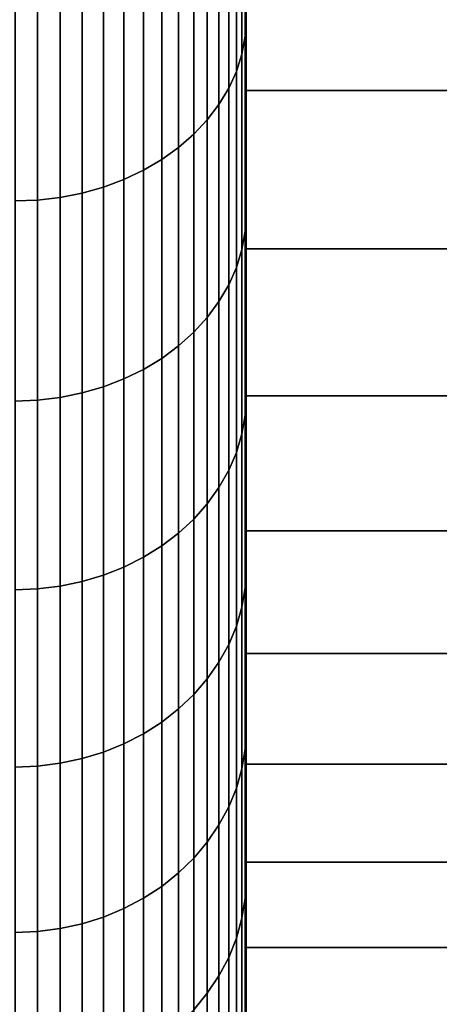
# Model space of a CAD drawing. Header units: metres. Extents: x -32 to 117, y -314 to 32.
# Tile 208 of 380: x 54.72 to 56.17, y -24.87 to -21.47. Entities that reach past the tile are written whole.
import ezdxf

# ---------------------------------------------------------------- set-up
doc = ezdxf.new("R2010")
doc.units = ezdxf.units.M
doc.layers.add('solid_24_501_064_XXX', color=7, linetype='CONTINUOUS')

msp = doc.modelspace()

# ---------------------------------------------------------------- linework, layer by layer
at = {"layer": 'solid_24_501_064_XXX'}
for points in [[(55.5, -19.839729, 68.019814), (55.5, -19.142296, 68.847), (55.5, -21.324701, 68.884766), (55.5, -21.674072, 68.433884)], [(55.5, -19.839729, 35.98019), (55.5, -21.674116, 35.566177), (55.5, -21.324747, 35.115292), (55.5, -19.142296, 35.153)], [(55.5, -20.50205, 67.162941), (55.5, -19.839729, 68.019814), (55.5, -22.013865, 67.975883), (55.5, -22.343624, 67.51136)], [(55.5, -19.839729, 68.019814), (55.5, -21.674072, 68.433884), (55.5, -22.013865, 67.975883)], [(55.5, -20.50205, 36.837059), (55.5, -22.013906, 36.024174), (55.5, -21.674116, 35.566177), (55.5, -19.839729, 35.98019)], [(55.496147, -22.200502, 36.149147), (55.5, -22.013906, 36.024174), (55.5, -20.50205, 36.837059), (55.5, -22.343664, 36.488693)], [(55.5, -21.126835, 66.279572), (55.5, -20.50205, 67.162941), (55.5, -22.663687, 67.039803), (55.5, -22.974054, 66.561264)], [(55.5, -20.50205, 67.162941), (55.5, -22.343624, 67.51136), (55.5, -22.663687, 67.039803)], [(55.5, -21.126835, 37.720428), (55.5, -22.663725, 36.960251), (55.5, -22.343664, 36.488693), (55.5, -20.50205, 36.837059)], [(55.484612, -20.875042, 69.68026), (55.484612, -21.587845, 68.802498), (55.496147, -21.526501, 68.754745), (55.496147, -20.815723, 69.63002)], [(55.484612, -21.587845, 35.197506), (55.484612, -20.875042, 34.31974), (55.496147, -20.815723, 34.369984), (55.496147, -21.526501, 35.245251)], [(55.496147, -20.815723, 69.63002), (55.496147, -21.526501, 68.754745), (55.5, -20.966225, 69.327934)], [(55.496147, -21.526501, 35.245251), (55.496147, -20.815723, 34.369984), (55.5, -21.324747, 35.115292)], [(55.465508, -20.93321, 69.729523), (55.465508, -21.648001, 68.849312), (55.484612, -21.587845, 68.802498), (55.484612, -20.875042, 69.68026)], [(55.465508, -21.648001, 35.150684), (55.465508, -20.93321, 34.270473), (55.484612, -20.875042, 34.31974), (55.484612, -21.587845, 35.197506)], [(55.439014, -20.989668, 69.777344), (55.439014, -21.706387, 68.89476), (55.465508, -21.648001, 68.849312), (55.465508, -20.93321, 69.729523)], [(55.439014, -21.706387, 35.10524), (55.439014, -20.989668, 34.222656), (55.465508, -20.93321, 34.270473), (55.465508, -21.648001, 35.150684)], [(55.496147, -21.526501, 68.754745), (55.5, -21.324701, 68.884766), (55.5, -20.966225, 69.327934)], [(55.405388, -21.043871, 69.82325), (55.405388, -21.76244, 68.938385), (55.439014, -21.706387, 68.89476), (55.439014, -20.989668, 69.777344)], [(55.405388, -21.76244, 35.061615), (55.405388, -21.043871, 34.17675), (55.439014, -20.989668, 34.222656), (55.439014, -21.706387, 35.10524)], [(55.364956, -21.095293, 69.866798), (55.364956, -21.815619, 68.979774), (55.405388, -21.76244, 68.938385), (55.405388, -21.043871, 69.82325)], [(55.364956, -21.815619, 35.020222), (55.364956, -21.095293, 34.133198), (55.405388, -21.043871, 34.17675), (55.405388, -21.76244, 35.061615)], [(55.318108, -21.14344, 69.907578), (55.318108, -21.86541, 69.018532), (55.364956, -21.815619, 68.979774), (55.364956, -21.095293, 69.866798)], [(55.318108, -21.86541, 34.981468), (55.318108, -21.14344, 34.092419), (55.364956, -21.095293, 34.133198), (55.364956, -21.815619, 35.020222)], [(55.496147, -22.836573, 37.08012), (55.5, -22.663725, 36.960251), (55.5, -21.126835, 37.720428), (55.5, -22.974089, 37.438793)], [(55.5, -21.714085, 65.369637), (55.5, -21.126835, 66.279572), (55.5, -23.274307, 66.076401), (55.5, -23.564022, 65.585907)], [(55.5, -21.126835, 66.279572), (55.5, -22.974054, 66.561264), (55.5, -23.274307, 66.076401)], [(55.5, -21.714085, 38.630363), (55.5, -23.274338, 37.923649), (55.5, -22.974089, 37.438793), (55.5, -21.126835, 37.720428)], [(56.200001, -21.714073, 65.369705), (56.200001, -21.12706, 66.279259), (55.5, -21.126835, 66.279572), (55.5, -21.714085, 65.369637)], [(56.200001, -21.714073, 38.630295), (55.5, -21.714085, 38.630363), (55.5, -21.126835, 37.720428), (56.200001, -21.12706, 37.720737)], [(55.265297, -21.187849, 69.94519), (55.265297, -21.911333, 69.054276), (55.318108, -21.86541, 69.018532), (55.318108, -21.14344, 69.907578)], [(55.265297, -21.911333, 34.945724), (55.265297, -21.187849, 34.054806), (55.318108, -21.14344, 34.092419), (55.318108, -21.86541, 34.981468)], [(55.207027, -21.228088, 69.979271), (55.207027, -21.952948, 69.086662), (55.265297, -21.911333, 69.054276), (55.265297, -21.187849, 69.94519)], [(55.207027, -21.952948, 34.913334), (55.207027, -21.228088, 34.020725), (55.265297, -21.187849, 34.054806), (55.265297, -21.911333, 34.945724)], [(55.143867, -21.263771, 70.009499), (55.143867, -21.989849, 69.115387), (55.207027, -21.952948, 69.086662), (55.207027, -21.228088, 69.979271)], [(55.143867, -21.989849, 34.884613), (55.143867, -21.263771, 33.990505), (55.207027, -21.228088, 34.020725), (55.207027, -21.952948, 34.913334)], [(55.076424, -21.294554, 70.035568), (55.076424, -22.021681, 69.14016), (55.143867, -21.989849, 69.115387), (55.143867, -21.263771, 70.009499)], [(55.076424, -22.021681, 34.859837), (55.076424, -21.294554, 33.964432), (55.143867, -21.263771, 33.990505), (55.143867, -21.989849, 34.884613)], [(55.005348, -21.320137, 70.057236), (55.005348, -22.04814, 69.160759), (55.076424, -22.021681, 69.14016), (55.076424, -21.294554, 70.035568)], [(55.005348, -22.04814, 34.839245), (55.005348, -21.320137, 33.942764), (55.076424, -21.294554, 33.964432), (55.076424, -22.021681, 34.859837)], [(54.855072, -21.354776, 70.086571), (54.855072, -22.08396, 69.188637), (54.931324, -22.068966, 69.176964), (54.931324, -21.340275, 70.074295)], [(54.855072, -22.08396, 34.811363), (54.855072, -21.354776, 33.913429), (54.931324, -21.340275, 33.925709), (54.931324, -22.068966, 34.823036)], [(54.931324, -21.340275, 70.074295), (54.931324, -22.068966, 69.176964), (55.005348, -22.04814, 69.160759), (55.005348, -21.320137, 70.057236)], [(54.931324, -22.068966, 34.823036), (54.931324, -21.340275, 33.925709), (55.005348, -21.320137, 33.942764), (55.005348, -22.04814, 34.839245)], [(55.496147, -21.526501, 68.754745), (55.5, -21.674072, 68.433884), (55.5, -21.324701, 68.884766)], [(55.496147, -21.526501, 35.245251), (55.5, -21.324747, 35.115292), (55.5, -21.674116, 35.566177)], [(54.777321, -22.092979, 69.195656), (54.777321, -21.363497, 70.093956), (54.700001, -21.366354, 70.096382), (54.700001, -22.095934, 69.19796)], [(54.777321, -21.363497, 33.90604), (54.777321, -22.092979, 34.804344), (54.700001, -22.095934, 34.802044), (54.700001, -21.366354, 33.903622)], [(54.777321, -21.363497, 70.093956), (54.777321, -22.092979, 69.195656), (54.855072, -22.08396, 69.188637), (54.855072, -21.354776, 70.086571)], [(54.777321, -22.092979, 34.804344), (54.777321, -21.363497, 33.90604), (54.855072, -21.354776, 33.913429), (54.855072, -22.08396, 34.811363)], [(55.484612, -21.587845, 68.802498), (55.484612, -22.263767, 67.896027), (55.496147, -22.200502, 67.850853), (55.496147, -21.526501, 68.754745)], [(55.484612, -22.263767, 36.103977), (55.484612, -21.587845, 35.197506), (55.496147, -21.526501, 35.245251), (55.496147, -22.200502, 36.149147)], [(55.496147, -21.526501, 68.754745), (55.496147, -22.200502, 67.850853), (55.5, -21.674072, 68.433884)], [(55.496147, -21.526501, 35.245251), (55.5, -21.674116, 35.566177), (55.5, -22.013906, 36.024174)], [(55.496147, -22.200502, 36.149147), (55.496147, -21.526501, 35.245251), (55.5, -22.013906, 36.024174)], [(55.465508, -21.648001, 68.849312), (55.465508, -22.325806, 67.940315), (55.484612, -22.263767, 67.896027), (55.484612, -21.587845, 68.802498)], [(55.465508, -22.325806, 36.059681), (55.465508, -21.648001, 35.150684), (55.484612, -21.587845, 35.197506), (55.484612, -22.263767, 36.103977)], [(55.439014, -21.706387, 68.89476), (55.439014, -22.386019, 67.983307), (55.465508, -22.325806, 67.940315), (55.465508, -21.648001, 68.849312)], [(55.439014, -22.386019, 36.016689), (55.439014, -21.706387, 35.10524), (55.465508, -21.648001, 35.150684), (55.465508, -22.325806, 36.059681)], [(55.496147, -22.200502, 67.850853), (55.5, -22.013865, 67.975883), (55.5, -21.674072, 68.433884)], [(55.405388, -21.76244, 68.938385), (55.405388, -22.443827, 68.024582), (55.439014, -22.386019, 67.983307), (55.439014, -21.706387, 68.89476)], [(55.405388, -22.443827, 35.975414), (55.405388, -21.76244, 35.061615), (55.439014, -21.706387, 35.10524), (55.439014, -22.386019, 36.016689)], [(55.496147, -23.43363, 38.036587), (55.5, -23.274338, 37.923649), (55.5, -21.714085, 38.630363), (55.5, -23.564053, 38.414146)], [(56.200001, -22.261915, 64.436119), (56.200001, -21.714073, 65.369705), (55.5, -21.714085, 65.369637), (55.5, -22.261724, 64.43644)], [(56.200001, -22.261915, 39.563877), (55.5, -22.261724, 39.563557), (55.5, -21.714085, 38.630363), (56.200001, -21.714073, 38.630295)], [(55.5, -22.261724, 64.43644), (55.5, -21.714085, 65.369637), (55.5, -23.843309, 65.089539), (55.5, -24.112347, 64.587029)], [(55.5, -21.714085, 65.369637), (55.5, -23.564022, 65.585907), (55.5, -23.843309, 65.089539)], [(55.5, -22.261724, 39.563557), (55.5, -23.843338, 38.910511), (55.5, -23.564053, 38.414146), (55.5, -21.714085, 38.630363)], [(55.364956, -21.815619, 68.979774), (55.364956, -22.498671, 68.063744), (55.405388, -22.443827, 68.024582), (55.405388, -21.76244, 68.938385)], [(55.364956, -22.498671, 35.936256), (55.364956, -21.815619, 35.020222), (55.405388, -21.76244, 35.061615), (55.405388, -22.443827, 35.975414)], [(55.318108, -21.86541, 69.018532), (55.318108, -22.550022, 68.100403), (55.364956, -22.498671, 68.063744), (55.364956, -21.815619, 68.979774)], [(55.318108, -22.550022, 35.899593), (55.318108, -21.86541, 34.981468), (55.364956, -21.815619, 35.020222), (55.364956, -22.498671, 35.936256)], [(55.265297, -21.911333, 69.054276), (55.265297, -22.597383, 68.134224), (55.318108, -22.550022, 68.100403), (55.318108, -21.86541, 69.018532)], [(55.265297, -22.597383, 35.86578), (55.265297, -21.911333, 34.945724), (55.318108, -21.86541, 34.981468), (55.318108, -22.550022, 35.899593)], [(55.207027, -21.952948, 69.086662), (55.207027, -22.640301, 68.164864), (55.265297, -22.597383, 68.134224), (55.265297, -21.911333, 69.054276)], [(55.207027, -22.640301, 35.835136), (55.207027, -21.952948, 34.913334), (55.265297, -21.911333, 34.945724), (55.265297, -22.597383, 35.86578)], [(55.143867, -21.989849, 69.115387), (55.143867, -22.678356, 68.192032), (55.207027, -22.640301, 68.164864), (55.207027, -21.952948, 69.086662)], [(55.143867, -22.678356, 35.807964), (55.143867, -21.989849, 34.884613), (55.207027, -21.952948, 34.913334), (55.207027, -22.640301, 35.835136)], [(55.076424, -22.021681, 69.14016), (55.076424, -22.711187, 68.215477), (55.143867, -22.678356, 68.192032), (55.143867, -21.989849, 69.115387)], [(55.076424, -22.711187, 35.784523), (55.076424, -22.021681, 34.859837), (55.143867, -21.989849, 34.884613), (55.143867, -22.678356, 35.807964)], [(55.005348, -22.04814, 69.160759), (55.005348, -22.738472, 68.234955), (55.076424, -22.711187, 68.215477), (55.076424, -22.021681, 69.14016)], [(55.005348, -22.738472, 35.765041), (55.005348, -22.04814, 34.839245), (55.076424, -22.021681, 34.859837), (55.076424, -22.711187, 35.784523)], [(55.496147, -22.200502, 67.850853), (55.5, -22.343624, 67.51136), (55.5, -22.013865, 67.975883)], [(54.931324, -22.068966, 69.176964), (54.931324, -22.759951, 68.25029), (55.005348, -22.738472, 68.234955), (55.005348, -22.04814, 69.160759)], [(54.931324, -22.759951, 35.749706), (54.931324, -22.068966, 34.823036), (55.005348, -22.04814, 34.839245), (55.005348, -22.738472, 35.765041)], [(54.777321, -22.784716, 68.267975), (54.777321, -22.092979, 69.195656), (54.700001, -22.095934, 69.19796), (54.700001, -22.787764, 68.270149)], [(54.777321, -22.092979, 34.804344), (54.777321, -22.784716, 35.732025), (54.700001, -22.787764, 35.729851), (54.700001, -22.095934, 34.802044)], [(54.777321, -22.092979, 69.195656), (54.777321, -22.784716, 68.267975), (54.855072, -22.775415, 68.261337), (54.855072, -22.08396, 69.188637)], [(54.777321, -22.784716, 35.732025), (54.777321, -22.092979, 34.804344), (54.855072, -22.08396, 34.811363), (54.855072, -22.775415, 35.738667)], [(54.855072, -22.08396, 69.188637), (54.855072, -22.775415, 68.261337), (54.931324, -22.759951, 68.25029), (54.931324, -22.068966, 69.176964)], [(54.855072, -22.775415, 35.738667), (54.855072, -22.08396, 34.811363), (54.931324, -22.068966, 34.823036), (54.931324, -22.759951, 35.749706)], [(55.484612, -22.263767, 67.896027), (55.484612, -22.901651, 66.962395), (55.496147, -22.836573, 66.919876), (55.496147, -22.200502, 67.850853)], [(55.484612, -22.901651, 37.037605), (55.484612, -22.263767, 36.103977), (55.496147, -22.200502, 36.149147), (55.496147, -22.836573, 37.08012)], [(55.496147, -22.200502, 67.850853), (55.496147, -22.836573, 66.919876), (55.5, -22.343624, 67.51136)], [(55.496147, -22.200502, 36.149147), (55.5, -22.343664, 36.488693), (55.5, -22.663725, 36.960251)], [(55.496147, -22.836573, 37.08012), (55.496147, -22.200502, 36.149147), (55.5, -22.663725, 36.960251)], [(55.465508, -22.325806, 67.940315), (55.465508, -22.965467, 67.004089), (55.484612, -22.901651, 66.962395), (55.484612, -22.263767, 67.896027)], [(55.465508, -22.965467, 36.995911), (55.465508, -22.325806, 36.059681), (55.484612, -22.263767, 36.103977), (55.484612, -22.901651, 37.037605)], [(55.496147, -23.990648, 39.016911), (55.5, -23.843338, 38.910511), (55.5, -22.261724, 39.563557), (55.5, -24.112373, 39.413021)], [(55.5, -22.76967, 63.480011), (55.5, -22.261724, 64.43644), (55.5, -24.370819, 64.079002), (55.5, -24.618412, 63.566063)], [(55.5, -22.261724, 64.43644), (55.5, -24.112347, 64.587029), (55.5, -24.370819, 64.079002)], [(55.5, -22.76967, 40.519989), (55.5, -24.370844, 39.921051), (55.5, -24.112373, 39.413021), (55.5, -22.261724, 39.563557)], [(56.200001, -22.769602, 63.480213), (56.200001, -22.261915, 64.436119), (55.5, -22.261724, 64.43644), (55.5, -22.76967, 63.480011)], [(56.200001, -22.261915, 39.563877), (56.200001, -22.769602, 40.519787), (55.5, -22.76967, 40.519989), (55.5, -22.261724, 39.563557)], [(55.439014, -22.386019, 67.983307), (55.439014, -23.027407, 67.044556), (55.465508, -22.965467, 67.004089), (55.465508, -22.325806, 67.940315)], [(55.439014, -23.027407, 36.955444), (55.439014, -22.386019, 36.016689), (55.465508, -22.325806, 36.059681), (55.465508, -22.965467, 36.995911)], [(55.496147, -22.836573, 66.919876), (55.5, -22.663687, 67.039803), (55.5, -22.343624, 67.51136)], [(55.405388, -22.443827, 68.024582), (55.405388, -23.08687, 67.083405), (55.439014, -23.027407, 67.044556), (55.439014, -22.386019, 67.983307)], [(55.405388, -23.08687, 36.916595), (55.405388, -22.443827, 35.975414), (55.439014, -22.386019, 36.016689), (55.439014, -23.027407, 36.955444)], [(55.364956, -22.498671, 68.063744), (55.364956, -23.143286, 67.120262), (55.405388, -23.08687, 67.083405), (55.405388, -22.443827, 68.024582)], [(55.364956, -23.143286, 36.879738), (55.364956, -22.498671, 35.936256), (55.405388, -22.443827, 35.975414), (55.405388, -23.08687, 36.916595)], [(55.318108, -22.550022, 68.100403), (55.318108, -23.196108, 67.15477), (55.364956, -23.143286, 67.120262), (55.364956, -22.498671, 68.063744)], [(55.318108, -23.196108, 36.845226), (55.318108, -22.550022, 35.899593), (55.364956, -22.498671, 35.936256), (55.364956, -23.143286, 36.879738)], [(55.265297, -22.597383, 68.134224), (55.265297, -23.244827, 67.1866), (55.318108, -23.196108, 67.15477), (55.318108, -22.550022, 68.100403)], [(55.265297, -23.244827, 36.813396), (55.265297, -22.597383, 35.86578), (55.318108, -22.550022, 35.899593), (55.318108, -23.196108, 36.845226)], [(55.207027, -22.640301, 68.164864), (55.207027, -23.288973, 67.215446), (55.265297, -23.244827, 67.1866), (55.265297, -22.597383, 68.134224)], [(55.207027, -23.288973, 36.784554), (55.207027, -22.640301, 35.835136), (55.265297, -22.597383, 35.86578), (55.265297, -23.244827, 36.813396)], [(55.143867, -22.678356, 68.192032), (55.143867, -23.328119, 67.24102), (55.207027, -23.288973, 67.215446), (55.207027, -22.640301, 68.164864)], [(55.143867, -23.328119, 36.75898), (55.143867, -22.678356, 35.807964), (55.207027, -22.640301, 35.835136), (55.207027, -23.288973, 36.784554)], [(55.496147, -22.836573, 66.919876), (55.5, -22.974054, 66.561264), (55.5, -22.663687, 67.039803)], [(55.076424, -22.711187, 68.215477), (55.076424, -23.361889, 67.263084), (55.143867, -23.328119, 67.24102), (55.143867, -22.678356, 68.192032)], [(55.076424, -23.361889, 36.736916), (55.076424, -22.711187, 35.784523), (55.143867, -22.678356, 35.807964), (55.143867, -23.328119, 36.75898)], [(54.931324, -22.759951, 68.25029), (54.931324, -23.412052, 67.29586), (55.005348, -23.389957, 67.281425), (55.005348, -22.738472, 68.234955)], [(54.931324, -23.412052, 36.704144), (54.931324, -22.759951, 35.749706), (55.005348, -22.738472, 35.765041), (55.005348, -23.389957, 36.718578)], [(55.005348, -22.738472, 68.234955), (55.005348, -23.389957, 67.281425), (55.076424, -23.361889, 67.263084), (55.076424, -22.711187, 68.215477)], [(55.005348, -23.389957, 36.718578), (55.005348, -22.738472, 35.765041), (55.076424, -22.711187, 35.784523), (55.076424, -23.361889, 36.736916)], [(54.777321, -22.784716, 68.267975), (54.777321, -23.437527, 67.3125), (54.855072, -23.427959, 67.306252), (54.855072, -22.775415, 68.261337)], [(54.777321, -23.437527, 36.6875), (54.777321, -22.784716, 35.732025), (54.855072, -22.775415, 35.738667), (54.855072, -23.427959, 36.693752)], [(54.855072, -22.775415, 68.261337), (54.855072, -23.427959, 67.306252), (54.931324, -23.412052, 67.29586), (54.931324, -22.759951, 68.25029)], [(54.855072, -23.427959, 36.693752), (54.855072, -22.775415, 35.738667), (54.931324, -22.759951, 35.749706), (54.931324, -23.412052, 36.704144)], [(55.496147, -24.506681, 40.019413), (55.5, -24.370844, 39.921051), (55.5, -22.76967, 40.519989), (55.5, -24.618437, 40.43399)], [(56.200001, -23.236279, 62.50359), (56.200001, -22.769602, 63.480213), (55.5, -22.76967, 63.480011), (55.5, -23.236221, 62.503696)], [(56.200001, -22.769602, 40.519787), (56.200001, -23.236279, 41.49641), (55.5, -23.236221, 41.496304), (55.5, -22.76967, 40.519989)], [(55.5, -23.236221, 62.503696), (55.5, -22.76967, 63.480011), (55.5, -24.855095, 63.048244), (55.5, -25.081104, 62.52507)], [(55.5, -22.76967, 63.480011), (55.5, -24.618412, 63.566063), (55.5, -24.855095, 63.048244)], [(55.5, -23.236221, 41.496304), (55.5, -24.85512, 40.951813), (55.5, -24.618437, 40.43399), (55.5, -22.76967, 40.519989)], [(54.777321, -23.437527, 67.3125), (54.777321, -22.784716, 68.267975), (54.700001, -22.787764, 68.270149), (54.700001, -23.44066, 67.314545)], [(54.777321, -22.784716, 35.732025), (54.777321, -23.437527, 36.6875), (54.700001, -23.44066, 36.685452), (54.700001, -22.787764, 35.729851)], [(55.484612, -22.901651, 66.962395), (55.484612, -23.500408, 66.003204), (55.496147, -23.43363, 65.963409), (55.496147, -22.836573, 66.919876)], [(55.484612, -23.500408, 37.996796), (55.484612, -22.901651, 37.037605), (55.496147, -22.836573, 37.08012), (55.496147, -23.43363, 38.036587)], [(55.496147, -22.836573, 66.919876), (55.496147, -23.43363, 65.963409), (55.5, -22.974054, 66.561264)], [(55.496147, -22.836573, 37.08012), (55.5, -22.974089, 37.438793), (55.5, -23.274338, 37.923649)], [(55.496147, -23.43363, 38.036587), (55.496147, -22.836573, 37.08012), (55.5, -23.274338, 37.923649)], [(55.465508, -22.965467, 67.004089), (55.465508, -23.565893, 66.042221), (55.484612, -23.500408, 66.003204), (55.484612, -22.901651, 66.962395)], [(55.465508, -23.565893, 37.957775), (55.465508, -22.965467, 36.995911), (55.484612, -22.901651, 37.037605), (55.484612, -23.500408, 37.996796)], [(55.439014, -23.027407, 67.044556), (55.439014, -23.629452, 66.080093), (55.465508, -23.565893, 66.042221), (55.465508, -22.965467, 67.004089)], [(55.439014, -23.629452, 37.919903), (55.439014, -23.027407, 36.955444), (55.465508, -22.965467, 36.995911), (55.465508, -23.565893, 37.957775)], [(55.496147, -23.43363, 65.963409), (55.5, -23.274307, 66.076401), (55.5, -22.974054, 66.561264)], [(55.405388, -23.08687, 67.083405), (55.405388, -23.69047, 66.116455), (55.439014, -23.629452, 66.080093), (55.439014, -23.027407, 67.044556)], [(55.405388, -23.69047, 37.883545), (55.405388, -23.08687, 36.916595), (55.439014, -23.027407, 36.955444), (55.439014, -23.629452, 37.919903)], [(55.364956, -23.143286, 67.120262), (55.364956, -23.74836, 66.150948), (55.405388, -23.69047, 66.116455), (55.405388, -23.08687, 67.083405)], [(55.364956, -23.74836, 37.849049), (55.364956, -23.143286, 36.879738), (55.405388, -23.08687, 36.916595), (55.405388, -23.69047, 37.883545)], [(55.318108, -23.196108, 67.15477), (55.318108, -23.802563, 66.18325), (55.364956, -23.74836, 66.150948), (55.364956, -23.143286, 67.120262)], [(55.318108, -23.802563, 37.81675), (55.318108, -23.196108, 36.845226), (55.364956, -23.143286, 36.879738), (55.364956, -23.74836, 37.849049)], [(55.265297, -23.244827, 67.1866), (55.265297, -23.852556, 66.213036), (55.318108, -23.802563, 66.18325), (55.318108, -23.196108, 67.15477)], [(55.265297, -23.852556, 37.786961), (55.265297, -23.244827, 36.813396), (55.318108, -23.196108, 36.845226), (55.318108, -23.802563, 37.81675)], [(55.207027, -23.288973, 67.215446), (55.207027, -23.897856, 66.240028), (55.265297, -23.852556, 66.213036), (55.265297, -23.244827, 67.1866)], [(55.207027, -23.897856, 37.759968), (55.207027, -23.288973, 36.784554), (55.265297, -23.244827, 36.813396), (55.265297, -23.852556, 37.786961)], [(55.496147, -24.980844, 41.042385), (55.5, -24.85512, 40.951813), (55.5, -23.236221, 41.496304), (55.5, -25.081129, 41.474991)], [(55.5, -23.661201, 61.507679), (55.5, -23.236221, 62.503696), (55.5, -25.081104, 62.52507), (55.5, -25.296186, 61.99712)], [(55.5, -23.661201, 42.492321), (55.5, -25.296211, 42.002941), (55.5, -25.081129, 41.474991), (55.5, -23.236221, 41.496304)], [(56.200001, -23.236279, 62.50359), (55.5, -23.236221, 62.503696), (55.5, -23.661201, 61.507679), (56.200001, -23.66111, 61.507992)], [(56.200001, -23.236279, 41.49641), (56.200001, -23.66111, 42.492008), (55.5, -23.661201, 42.492321), (55.5, -23.236221, 41.496304)], [(55.496147, -23.43363, 65.963409), (55.5, -23.564022, 65.585907), (55.5, -23.274307, 66.076401)], [(55.143867, -23.328119, 67.24102), (55.143867, -23.938026, 66.263969), (55.207027, -23.897856, 66.240028), (55.207027, -23.288973, 67.215446)], [(55.143867, -23.938026, 37.736031), (55.143867, -23.328119, 36.75898), (55.207027, -23.288973, 36.784554), (55.207027, -23.897856, 37.759968)], [(55.076424, -23.361889, 67.263084), (55.076424, -23.972679, 66.284615), (55.143867, -23.938026, 66.263969), (55.143867, -23.328119, 67.24102)], [(55.076424, -23.972679, 37.715382), (55.076424, -23.361889, 36.736916), (55.143867, -23.328119, 36.75898), (55.143867, -23.938026, 37.736031)], [(55.005348, -23.389957, 67.281425), (55.005348, -24.001482, 66.301781), (55.076424, -23.972679, 66.284615), (55.076424, -23.361889, 67.263084)], [(55.005348, -24.001482, 37.698223), (55.005348, -23.389957, 36.718578), (55.076424, -23.361889, 36.736916), (55.076424, -23.972679, 37.715382)], [(54.855072, -23.427959, 67.306252), (54.855072, -24.040476, 66.325012), (54.931324, -24.024153, 66.315285), (54.931324, -23.412052, 67.29586)], [(54.855072, -24.040476, 37.674984), (54.855072, -23.427959, 36.693752), (54.931324, -23.412052, 36.704144), (54.931324, -24.024153, 37.684711)], [(54.931324, -23.412052, 67.29586), (54.931324, -24.024153, 66.315285), (55.005348, -24.001482, 66.301781), (55.005348, -23.389957, 67.281425)], [(54.931324, -24.024153, 37.684711), (54.931324, -23.412052, 36.704144), (55.005348, -23.389957, 36.718578), (55.005348, -24.001482, 37.698223)], [(54.777321, -24.050293, 66.330864), (54.777321, -23.437527, 67.3125), (54.700001, -23.44066, 67.314545), (54.700001, -24.053511, 66.332779)], [(54.777321, -23.437527, 36.6875), (54.777321, -24.050293, 37.669136), (54.700001, -24.053511, 37.667217), (54.700001, -23.44066, 36.685452)], [(54.777321, -23.437527, 67.3125), (54.777321, -24.050293, 66.330864), (54.855072, -24.040476, 66.325012), (54.855072, -23.427959, 67.306252)], [(54.777321, -24.050293, 37.669136), (54.777321, -23.437527, 36.6875), (54.855072, -23.427959, 36.693752), (54.855072, -24.040476, 37.674984)], [(55.484612, -23.500408, 66.003204), (55.484612, -24.059015, 65.020088), (55.496147, -23.990648, 64.983093), (55.496147, -23.43363, 65.963409)], [(55.484612, -24.059015, 38.979912), (55.484612, -23.500408, 37.996796), (55.496147, -23.43363, 38.036587), (55.496147, -23.990648, 39.016911)], [(55.496147, -23.43363, 65.963409), (55.496147, -23.990648, 64.983093), (55.5, -23.564022, 65.585907)], [(55.496147, -23.43363, 38.036587), (55.5, -23.564053, 38.414146), (55.5, -23.843338, 38.910511)], [(55.496147, -23.990648, 39.016911), (55.496147, -23.43363, 38.036587), (55.5, -23.843338, 38.910511)], [(55.465508, -23.565893, 66.042221), (55.465508, -24.126057, 65.056366), (55.484612, -24.059015, 65.020088), (55.484612, -23.500408, 66.003204)], [(55.465508, -24.126057, 38.94363), (55.465508, -23.565893, 37.957775), (55.484612, -23.500408, 37.996796), (55.484612, -24.059015, 38.979912)], [(55.439014, -23.629452, 66.080093), (55.439014, -24.191126, 65.091583), (55.465508, -24.126057, 65.056366), (55.465508, -23.565893, 66.042221)], [(55.439014, -24.191126, 38.908417), (55.439014, -23.629452, 37.919903), (55.465508, -23.565893, 37.957775), (55.465508, -24.126057, 38.94363)], [(55.496147, -23.990648, 64.983093), (55.5, -23.843309, 65.089539), (55.5, -23.564022, 65.585907)], [(55.405388, -23.69047, 66.116455), (55.405388, -24.253595, 65.125389), (55.439014, -24.191126, 65.091583), (55.439014, -23.629452, 66.080093)], [(55.405388, -24.253595, 38.874611), (55.405388, -23.69047, 37.883545), (55.439014, -23.629452, 37.919903), (55.439014, -24.191126, 38.908417)], [(55.496147, -25.412327, 61.91592), (55.5, -25.500078, 61.465), (55.5, -23.661201, 61.507679), (55.5, -25.296186, 61.99712)], [(56.200001, -23.66111, 61.507992), (55.5, -23.661201, 61.507679), (55.5, -24.043299, 60.495266), (56.200001, -24.043333, 60.495182)], [(56.200001, -23.66111, 42.492008), (56.200001, -24.043333, 43.504818), (55.5, -24.043299, 43.504734), (55.5, -23.661201, 42.492321)], [(55.5, -24.043299, 60.495266), (55.5, -23.661201, 61.507679), (55.5, -25.500078, 61.465), (55.5, -25.692677, 60.928883)], [(55.5, -24.043299, 43.504734), (55.5, -25.500103, 42.535065), (55.5, -25.296211, 42.002941), (55.5, -23.661201, 42.492321)], [(55.364956, -23.74836, 66.150948), (55.364956, -24.31286, 65.157463), (55.405388, -24.253595, 65.125389), (55.405388, -23.69047, 66.116455)], [(55.364956, -24.31286, 38.842537), (55.364956, -23.74836, 37.849049), (55.405388, -23.69047, 37.883545), (55.405388, -24.253595, 38.874611)], [(55.318108, -23.802563, 66.18325), (55.318108, -24.368353, 65.187492), (55.364956, -24.31286, 65.157463), (55.364956, -23.74836, 66.150948)], [(55.318108, -24.368353, 38.812508), (55.318108, -23.802563, 37.81675), (55.364956, -23.74836, 37.849049), (55.364956, -24.31286, 38.842537)], [(55.265297, -23.852556, 66.213036), (55.265297, -24.419533, 65.215187), (55.318108, -24.368353, 65.187492), (55.318108, -23.802563, 66.18325)], [(55.265297, -24.419533, 38.784809), (55.265297, -23.852556, 37.786961), (55.318108, -23.802563, 37.81675), (55.318108, -24.368353, 38.812508)], [(55.207027, -23.897856, 66.240028), (55.207027, -24.46591, 65.240288), (55.265297, -24.419533, 65.215187), (55.265297, -23.852556, 66.213036)], [(55.207027, -24.46591, 38.759712), (55.207027, -23.897856, 37.759968), (55.265297, -23.852556, 37.786961), (55.265297, -24.419533, 38.784809)], [(55.496147, -23.990648, 64.983093), (55.5, -24.112347, 64.587029), (55.5, -23.843309, 65.089539)], [(55.143867, -23.938026, 66.263969), (55.143867, -24.507036, 65.262543), (55.207027, -24.46591, 65.240288), (55.207027, -23.897856, 66.240028)], [(55.143867, -24.507036, 38.737457), (55.143867, -23.938026, 37.736031), (55.207027, -23.897856, 37.759968), (55.207027, -24.46591, 38.759712)], [(55.076424, -23.972679, 66.284615), (55.076424, -24.542513, 65.281746), (55.143867, -24.507036, 65.262543), (55.143867, -23.938026, 66.263969)], [(55.076424, -24.542513, 38.718258), (55.076424, -23.972679, 37.715382), (55.143867, -23.938026, 37.736031), (55.143867, -24.507036, 38.737457)], [(54.931324, -24.024153, 66.315285), (54.931324, -24.595209, 65.310265), (55.005348, -24.571999, 65.297699), (55.005348, -24.001482, 66.301781)], [(54.931324, -24.595209, 38.689739), (54.931324, -24.024153, 37.684711), (55.005348, -24.001482, 37.698223), (55.005348, -24.571999, 38.702301)], [(55.005348, -24.001482, 66.301781), (55.005348, -24.571999, 65.297699), (55.076424, -24.542513, 65.281746), (55.076424, -23.972679, 66.284615)], [(55.005348, -24.571999, 38.702301), (55.005348, -24.001482, 37.698223), (55.076424, -23.972679, 37.715382), (55.076424, -24.542513, 38.718258)], [(55.484612, -24.059015, 65.020088), (55.484612, -24.576517, 64.014725), (55.496147, -24.506681, 63.980587), (55.496147, -23.990648, 64.983093)], [(55.484612, -24.576517, 39.985271), (55.484612, -24.059015, 38.979912), (55.496147, -23.990648, 39.016911), (55.496147, -24.506681, 40.019413)], [(55.496147, -23.990648, 64.983093), (55.496147, -24.506681, 63.980587), (55.5, -24.112347, 64.587029)], [(55.496147, -23.990648, 39.016911), (55.5, -24.112373, 39.413021), (55.5, -24.370844, 39.921051)], [(55.496147, -24.506681, 40.019413), (55.496147, -23.990648, 39.016911), (55.5, -24.370844, 39.921051)], [(54.855072, -24.040476, 66.325012), (54.855072, -24.611921, 65.319305), (54.931324, -24.595209, 65.310265), (54.931324, -24.024153, 66.315285)], [(54.855072, -24.611921, 38.680695), (54.855072, -24.040476, 37.674984), (54.931324, -24.024153, 37.684711), (54.931324, -24.595209, 38.689739)], [(54.777321, -24.621971, 65.324745), (54.777321, -24.050293, 66.330864), (54.700001, -24.053511, 66.332779), (54.700001, -24.625265, 65.326523)], [(54.777321, -24.050293, 37.669136), (54.777321, -24.621971, 38.675255), (54.700001, -24.625265, 38.673473), (54.700001, -24.053511, 37.667217)], [(54.777321, -24.050293, 66.330864), (54.777321, -24.621971, 65.324745), (54.855072, -24.611921, 65.319305), (54.855072, -24.040476, 66.325012)], [(54.777321, -24.621971, 38.675255), (54.777321, -24.050293, 37.669136), (54.855072, -24.040476, 37.674984), (54.855072, -24.611921, 38.680695)], [(55.465508, -24.126057, 65.056366), (55.465508, -24.645, 64.04821), (55.484612, -24.576517, 64.014725), (55.484612, -24.059015, 65.020088)], [(55.465508, -24.645, 39.951794), (55.465508, -24.126057, 38.94363), (55.484612, -24.059015, 38.979912), (55.484612, -24.576517, 39.985271)], [(55.5, -24.382259, 59.466846), (55.5, -24.043299, 60.495266), (55.5, -25.874254, 60.388069), (55.5, -26.044577, 59.843285)], [(55.5, -24.043299, 60.495266), (55.5, -25.692677, 60.928883), (55.5, -25.874254, 60.388069)], [(55.5, -24.043299, 43.504734), (55.5, -25.692701, 43.071186), (55.5, -25.500103, 42.535065)], [(55.5, -24.382259, 44.533154), (55.5, -25.874279, 43.612011), (55.5, -25.692701, 43.071186), (55.5, -24.043299, 43.504734)], [(56.200001, -24.382269, 59.466923), (56.200001, -24.043333, 60.495182), (55.5, -24.043299, 60.495266), (55.5, -24.382259, 59.466846)], [(56.200001, -24.043333, 43.504818), (56.200001, -24.382269, 44.533077), (55.5, -24.382259, 44.533154), (55.5, -24.043299, 43.504734)], [(55.439014, -24.191126, 65.091583), (55.439014, -24.71147, 64.080704), (55.465508, -24.645, 64.04821), (55.465508, -24.126057, 65.056366)], [(55.439014, -24.71147, 39.9193), (55.439014, -24.191126, 38.908417), (55.465508, -24.126057, 38.94363), (55.465508, -24.645, 39.951794)], [(55.496147, -24.506681, 63.980587), (55.5, -24.370819, 64.079002), (55.5, -24.112347, 64.587029)], [(55.405388, -24.253595, 65.125389), (55.405388, -24.775282, 64.1119), (55.439014, -24.71147, 64.080704), (55.439014, -24.191126, 65.091583)], [(55.405388, -24.775282, 39.888103), (55.405388, -24.253595, 38.874611), (55.439014, -24.191126, 38.908417), (55.439014, -24.71147, 39.9193)], [(55.364956, -24.31286, 65.157463), (55.364956, -24.835823, 64.141495), (55.405388, -24.775282, 64.1119), (55.405388, -24.253595, 65.125389)], [(55.364956, -24.835823, 39.858505), (55.364956, -24.31286, 38.842537), (55.405388, -24.253595, 38.874611), (55.405388, -24.775282, 39.888103)], [(55.318108, -24.368353, 65.187492), (55.318108, -24.892508, 64.169205), (55.364956, -24.835823, 64.141495), (55.364956, -24.31286, 65.157463)], [(55.318108, -24.892508, 39.830795), (55.318108, -24.368353, 38.812508), (55.364956, -24.31286, 38.842537), (55.364956, -24.835823, 39.858505)], [(55.265297, -24.419533, 65.215187), (55.265297, -24.94479, 64.194763), (55.318108, -24.892508, 64.169205), (55.318108, -24.368353, 65.187492)], [(55.265297, -24.94479, 39.805237), (55.265297, -24.419533, 38.784809), (55.318108, -24.368353, 38.812508), (55.318108, -24.892508, 39.830795)], [(55.496147, -24.506681, 63.980587), (55.5, -24.618412, 63.566063), (55.5, -24.370819, 64.079002)], [(55.5, -24.677143, 58.42561), (55.5, -24.382259, 59.466846), (55.5, -26.203373, 59.295372), (55.5, -26.350451, 58.744865)], [(55.5, -24.382259, 59.466846), (55.5, -26.044577, 59.843285), (55.5, -26.203373, 59.295372)], [(55.5, -24.382259, 44.533154), (55.5, -26.044601, 44.156799), (55.5, -25.874279, 43.612011)], [(55.5, -24.677143, 45.57439), (55.5, -26.2034, 44.704716), (55.5, -26.044601, 44.156799), (55.5, -24.382259, 44.533154)], [(56.200001, -24.677235, 58.425266), (56.200001, -24.382269, 59.466923), (55.5, -24.382259, 59.466846), (55.5, -24.677143, 58.42561)], [(56.200001, -24.382269, 44.533077), (56.200001, -24.677235, 45.574734), (55.5, -24.677143, 45.57439), (55.5, -24.382259, 44.533154)], [(55.207027, -24.46591, 65.240288), (55.207027, -24.992165, 64.217926), (55.265297, -24.94479, 64.194763), (55.265297, -24.419533, 65.215187)], [(55.207027, -24.992165, 39.782074), (55.207027, -24.46591, 38.759712), (55.265297, -24.419533, 38.784809), (55.265297, -24.94479, 39.805237)], [(55.143867, -24.507036, 65.262543), (55.143867, -25.034176, 64.238464), (55.207027, -24.992165, 64.217926), (55.207027, -24.46591, 65.240288)], [(55.143867, -25.034176, 39.761536), (55.143867, -24.507036, 38.737457), (55.207027, -24.46591, 38.759712), (55.207027, -24.992165, 39.782074)], [(55.076424, -24.542513, 65.281746), (55.076424, -25.070415, 64.25618), (55.143867, -25.034176, 64.238464), (55.143867, -24.507036, 65.262543)], [(55.076424, -25.070415, 39.74382), (55.076424, -24.542513, 38.718258), (55.143867, -24.507036, 38.737457), (55.143867, -25.034176, 39.761536)], [(55.484612, -24.576517, 64.014725), (55.484612, -25.052032, 62.988838), (55.496147, -24.980844, 62.957615), (55.496147, -24.506681, 63.980587)], [(55.484612, -25.052032, 41.011162), (55.484612, -24.576517, 39.985271), (55.496147, -24.506681, 40.019413), (55.496147, -24.980844, 41.042385)], [(55.496147, -24.506681, 63.980587), (55.496147, -24.980844, 62.957615), (55.5, -24.618412, 63.566063)], [(55.496147, -24.506681, 40.019413), (55.5, -24.618437, 40.43399), (55.5, -24.85512, 40.951813)], [(55.496147, -24.980844, 41.042385), (55.496147, -24.506681, 40.019413), (55.5, -24.85512, 40.951813)], [(55.005348, -24.571999, 65.297699), (55.005348, -25.100534, 64.270905), (55.076424, -25.070415, 64.25618), (55.076424, -24.542513, 65.281746)], [(55.005348, -25.100534, 39.729095), (55.005348, -24.571999, 38.702301), (55.076424, -24.542513, 38.718258), (55.076424, -25.070415, 39.74382)], [(54.931324, -24.595209, 65.310265), (54.931324, -25.124245, 64.282494), (55.005348, -25.100534, 64.270905), (55.005348, -24.571999, 65.297699)], [(54.931324, -25.124245, 39.717506), (54.931324, -24.595209, 38.689739), (55.005348, -24.571999, 38.702301), (55.005348, -25.100534, 39.729095)], [(55.465508, -24.645, 64.04821), (55.465508, -25.12184, 63.019463), (55.484612, -25.052032, 62.988838), (55.484612, -24.576517, 64.014725)], [(55.465508, -25.12184, 40.980537), (55.465508, -24.645, 39.951794), (55.484612, -24.576517, 39.985271), (55.484612, -25.052032, 41.011162)], [(54.777321, -24.621971, 65.324745), (54.777321, -25.151583, 64.29586), (54.855072, -25.141315, 64.29084), (54.855072, -24.611921, 65.319305)], [(54.777321, -25.151583, 39.70414), (54.777321, -24.621971, 38.675255), (54.855072, -24.611921, 38.680695), (54.855072, -25.141315, 39.70916)], [(54.855072, -24.611921, 65.319305), (54.855072, -25.141315, 64.29084), (54.931324, -25.124245, 64.282494), (54.931324, -24.595209, 65.310265)], [(54.855072, -25.141315, 39.70916), (54.855072, -24.611921, 38.680695), (54.931324, -24.595209, 38.689739), (54.931324, -25.124245, 39.717506)], [(54.777321, -25.151583, 64.29586), (54.777321, -24.621971, 65.324745), (54.700001, -24.625265, 65.326523), (54.700001, -25.154947, 64.297501)], [(54.777321, -24.621971, 38.675255), (54.777321, -25.151583, 39.70414), (54.700001, -25.154947, 39.702496), (54.700001, -24.625265, 38.673473)], [(55.439014, -24.71147, 64.080704), (55.439014, -25.189594, 63.049179), (55.465508, -25.12184, 63.019463), (55.465508, -24.645, 64.04821)], [(55.439014, -25.189594, 40.950821), (55.439014, -24.71147, 39.9193), (55.465508, -24.645, 39.951794), (55.465508, -25.12184, 40.980537)], [(55.496147, -24.980844, 62.957615), (55.5, -24.855095, 63.048244), (55.5, -24.618412, 63.566063)], [(55.5, -24.927647, 57.372223), (55.5, -24.677143, 58.42561), (55.5, -26.48605, 58.190781), (55.5, -26.610071, 57.633766)], [(55.5, -24.677143, 58.42561), (55.5, -26.350451, 58.744865), (55.5, -26.48605, 58.190781)], [(55.5, -24.677143, 45.57439), (55.5, -26.350475, 45.255226), (55.5, -26.2034, 44.704716)], [(55.5, -24.927647, 46.627777), (55.5, -26.486073, 45.809319), (55.5, -26.350475, 45.255226), (55.5, -24.677143, 45.57439)], [(56.200001, -24.927687, 57.372189), (56.200001, -24.677235, 58.425266), (55.5, -24.677143, 58.42561), (55.5, -24.927647, 57.372223)], [(56.200001, -24.927687, 46.627811), (55.5, -24.927647, 46.627777), (55.5, -24.677143, 45.57439), (56.200001, -24.677235, 45.574734)], [(55.405388, -24.775282, 64.1119), (55.405388, -25.254642, 63.077713), (55.439014, -25.189594, 63.049179), (55.439014, -24.71147, 64.080704)], [(55.405388, -25.254642, 40.922287), (55.405388, -24.775282, 39.888103), (55.439014, -24.71147, 39.9193), (55.439014, -25.189594, 40.950821)], [(55.364956, -24.835823, 64.141495), (55.364956, -25.316355, 63.104782), (55.405388, -25.254642, 63.077713), (55.405388, -24.775282, 64.1119)], [(55.364956, -25.316355, 40.895218), (55.364956, -24.835823, 39.858505), (55.405388, -24.775282, 39.888103), (55.405388, -25.254642, 40.922287)], [(55.318108, -24.892508, 64.169205), (55.318108, -25.374136, 63.130127), (55.364956, -25.316355, 63.104782), (55.364956, -24.835823, 64.141495)], [(55.318108, -25.374136, 40.869873), (55.318108, -24.892508, 39.830795), (55.364956, -24.835823, 39.858505), (55.364956, -25.316355, 40.895218)], [(55.496147, -24.980844, 62.957615), (55.5, -25.081104, 62.52507), (55.5, -24.855095, 63.048244)]]:
    msp.add_3dface(points, dxfattribs=at)

doc.saveas('drawing.dxf')
